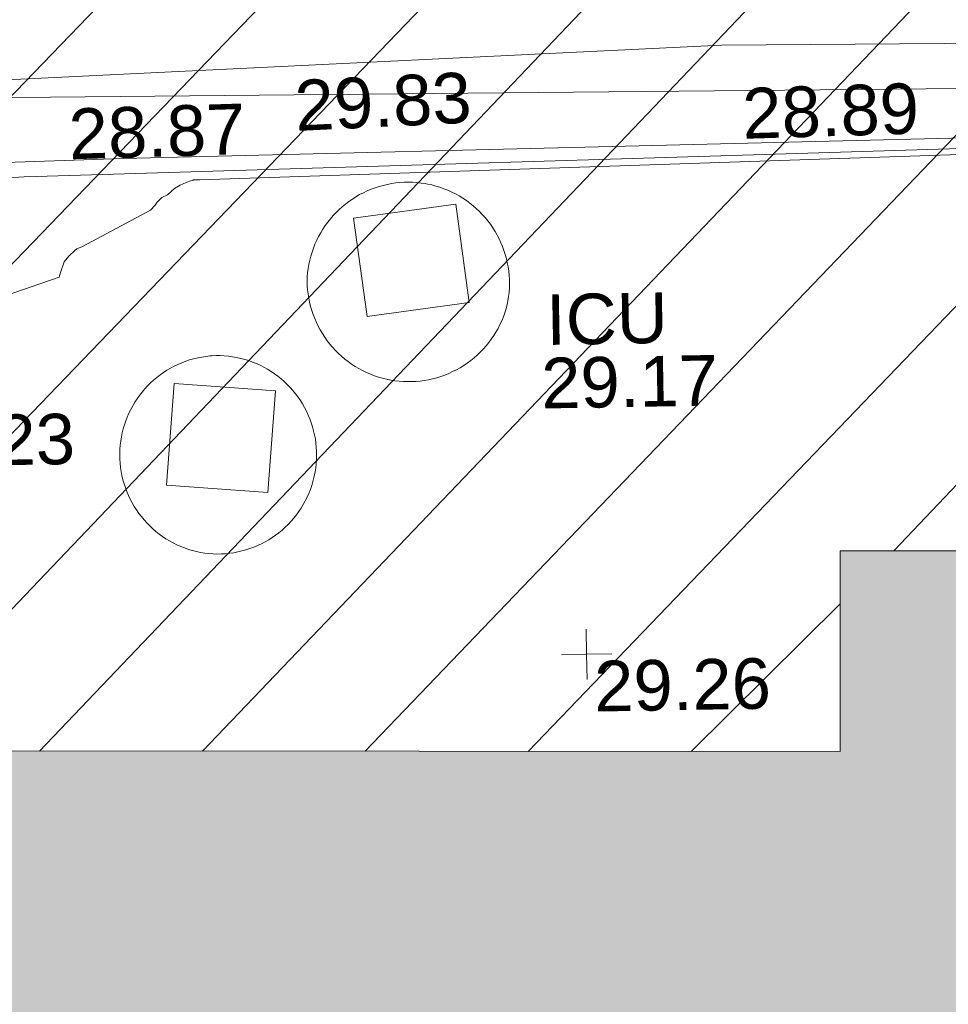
# Model space of a CAD drawing. Header units: millimetres. Extents: x -287732 to 520720, y -88450 to 287754.
# Tile 266 of 383: x 40954 to 47844, y 162795 to 170097. Entities that reach past the tile are written whole.
import ezdxf

# ---------------------------------------------------------------- set-up
doc = ezdxf.new("R2010")
doc.units = ezdxf.units.MM
doc.linetypes.add('IMPORT-HIDDEN2 _3_', pattern=[4762.5, 3175, -1587.5])
doc.linetypes.add('IMPORT-UG_ELEC_STREET LIGHTING_QLB2 _2_', pattern=[2700, 1500, -300.0000000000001, 0, -250, 150, -300.0000000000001, 0, -200])
for name, color, linetype, lineweight, true_color in [('00_UAV_LEVEL_SPOT', 7, 'Continuous', 9, 0x666666), ('00_UAV_SERV_IC', 5, 'Continuous', 9, 0x0000ff), ('00_UAV_SLOPE_BOTTOM', 30, 'Continuous', 9, 0xff7f00), ('00_UAV_SLOPE_TOP', 40, 'Continuous', 9, 0xffbf00), ('00_UAV_WALL_RETAINING', 7, 'Continuous', 9, 0x7c00a5), ('01_DTM_CONTOUR_MNR', 7, 'Continuous', 9, 0xa5a552), ('12333-PUM-2D-U-0001-C01 - Rev2_REVIT IMPORT_dwg', 7, 'Continuous', 9, 0x767676), ('A_RHA_Line', 7, 'Continuous', 9, 0x00a600), ('PUM-CHAMBER EXTENTS', 6, 'IMPORT-HIDDEN2 _3_', 9, 0xff00ff)]:
    doc.layers.add(name, color=color, linetype=linetype, lineweight=lineweight, true_color=true_color)
doc.layers.add('A_RHA_Detail', color=7, linetype='Continuous', lineweight=9)
doc.styles.add('Swis721 Lt BT_2', font='swissl.ttf', dxfattribs={"height": 375})

# ---------------------------------------------------------------- blocks, each defined once
blk = doc.blocks.new('12333-PUM-2D-U-0001-C01 - Rev2_REVIT IMPORT_dwg_UAV-2077255-Site Location Plan Proposed')
at = {"layer": '00_UAV_LEVEL_SPOT', "color": 254, "true_color": 0xcccccc, "flags": 128}
for points in [[(500.0000000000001, 0), (0, 0), (0, 500.0000000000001)], [(0, -500.0000000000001), (0, 0), (-500.0000000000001, 0)]]:
    blk.add_lwpolyline(points, dxfattribs=at)
blk = doc.blocks.new('12333-PUM-2D-U-0001-C01 - Rev2_REVIT IMPORT_dwg_MGS62954_T2_Galway_ITM_3d_Rev1-2077680-Site Location Plan Proposed')
at = {"layer": '00_UAV_SERV_IC', "color": 254, "true_color": 0xcccccc, "flags": 128}
for points in [[(533948416.1300001, 725722533.3095), (533948328.1300001, 725723263.3095), (533949086.9822654, 725723354.7875812), (533949174.9822654, 725722624.7875814)], [(533946974.1300001, 725722062.3095001), (533947725.1300001, 725721994.3095), (533947656.9651702, 725721241.4890991), (533946905.9651701, 725721309.4890991)]]:
    blk.add_lwpolyline(points, close=True, dxfattribs=at)
at = {"layer": '00_UAV_SLOPE_BOTTOM', "color": 254, "true_color": 0xcccccc, "flags": 128}
blk.add_lwpolyline([(533926095.5020001, 725721780.4730002), (533931024.3664668, 725722620.0286993), (533932911.5020001, 725722941.4730003), (533935991.5456952, 725723126.6943834), (533938648.502, 725723286.473), (533940984.2737063, 725723391.6327262), (533945889.5020001, 725723612.4730002), (533945979.1114188, 725723613.6384678), (533950978.6612934, 725723678.6630307), (533955423.5020001, 725723736.4730002), (533955977.917982, 725723717.0541885), (533958535.502, 725723627.4730002), (533959361.3967623, 725723508.1642195)], dxfattribs=at)
at = {"layer": '00_UAV_SLOPE_TOP', "color": 254, "true_color": 0xcccccc, "flags": 128}
blk.add_lwpolyline([(533959376.39128, 725724332.1499835), (533959212.5020001, 725724352.4730002), (533958411.5020001, 725724424.4729999), (533954383.5630055, 725724466.2303815), (533951080.5020001, 725724500.4729999), (533949388.2626512, 725724447.9470867), (533944396.3173795, 725724293.000634), (533942478.5020003, 725724233.4729999), (533939406.0361749, 725724045.2793543), (533934968.5020002, 725723773.4730002), (533934422.3101888, 725723688.8743863), (533929874.5020001, 725722984.473), (533929489.4098271, 725722896.1729335), (533926167.502, 725722134.4730002)], dxfattribs=at)
at = {"layer": '00_UAV_WALL_RETAINING', "color": 254, "true_color": 0xcccccc, "flags": 128}
blk.add_lwpolyline([(533947976.13, 725722834.3095), (533947979.3598617, 725722865.596835), (533947983.897068, 725722896.7214733), (533947989.733659, 725722927.6288116), (533947996.8593951, 725722958.2646273), (533948005.2617756, 725722988.5751758), (533948014.92606, 725723018.5072818), (533948025.8352935, 725723048.0084335), (533948037.9703378, 725723077.0268767), (533948051.3099039, 725723105.5117028), (533948065.8305896, 725723133.4129398), (533948081.5069208, 725723160.6816397), (533948098.3113958, 725723187.2699633), (533948116.2145339, 725723213.1312664), (533948135.1849269, 725723238.2201788), (533948155.1892942, 725723262.4926865), (533948176.1925413, 725723285.9062072), (533948198.1578216, 725723308.4196657), (533948221.0466003, 725723329.9935653), (533948244.8187229, 725723350.5900587), (533948269.432485, 725723370.1730119), (533948294.8447054, 725723388.7080704), (533948321.0108028, 725723406.1627171), (533948347.8848728, 725723422.5063306), (533948375.4197692, 725723437.7102388), (533948403.5671864, 725723451.7477686), (533948432.2777442, 725723464.5942941), (533948461.5010746, 725723476.2272772), (533948491.1859101, 725723486.6263102), (533948521.2801732, 725723495.7731497), (533948551.7310685, 725723503.6517489), (533948582.4851744, 725723510.2482861), (533948613.4885382, 725723515.5511886), (533948644.6867695, 725723519.5511537), (533948676.0251355, 725723522.2411635), (533948707.4486583, 725723523.6164993), (533948738.9022106, 725723523.6747482), (533948770.330612, 725723522.4158078), (533948801.6787263, 725723519.8418869), (533948832.8915586, 725723515.957501), (533948863.9143505, 725723510.7694649), (533948881.1300001, 725723507.3095001), (533948911.748338, 725723500.109033), (533948942.0382942, 725723491.6327192), (533948971.94673, 725723481.8954289), (533949001.4211752, 725723470.9142447), (533949030.4099223, 725723458.7084308), (533949058.8621148, 725723445.299401), (533949086.727838, 725723430.710679), (533949113.9582061, 725723414.9678583), (533949140.5054476, 725723398.0985575), (533949166.3229895, 725723380.1323708), (533949191.3655393, 725723361.100817), (533949215.5891639, 725723341.0372839), (533949238.9513667, 725723319.9769697), (533949261.4111623, 725723297.9568217), (533949282.9291488, 725723275.0154704), (533949303.4675764, 725723251.1931628), (533949322.9904134, 725723226.5316913), (533949341.4634104, 725723201.0743207), (533949358.8541594, 725723174.8657116), (533949375.1321511, 725723147.9518429), (533949390.2688286, 725723120.3799306), (533949404.2376365, 725723092.1983454), (533949417.0140692, 725723063.4565275), (533949428.5757124, 725723034.2048992), (533949438.902283, 725723004.4947783), (533949447.9756648, 725722974.3782864), (533949455.7799398, 725722943.9082578), (533949462.3014168, 725722913.1381477), (533949467.5286549, 725722882.121937), (533949471.4524837, 725722850.9140389), (533949474.0660196, 725722819.5692023), (533949475.3646773, 725722788.142417), (533949475.3461787, 725722756.6888163), (533949474.0105563, 725722725.2635803), (533949471.3601532, 725722693.9218398), (533949467.399619, 725722662.7185786), (533949462.135902, 725722631.7085377), (533949456.1300001, 725722603.3095), (533949447.3517362, 725722573.0076097), (533949437.3122607, 725722543.099895), (533949426.0291867, 725722513.6388241), (533949413.5223082, 725722484.6760817), (533949399.8135665, 725722456.2624781), (533949384.9270114, 725722428.4478606), (533949368.8887591, 725722401.2810255), (533949351.7269461, 725722374.8096328), (533949333.4716801, 725722349.0801219), (533949314.1549869, 725722324.1376314), (533949293.8107547, 725722300.0259188), (533949272.4746741, 725722276.7872845), (533949250.1841759, 725722254.4624966), (533949226.9783652, 725722233.0907207), (533949202.8979527, 725722212.7094496), (533949177.9851839, 725722193.3544395), (533949152.2837641, 725722175.0596458), (533949125.8387823, 725722157.8571632), (533949098.6966321, 725722141.7771711), (533949070.9049301, 725722126.8478792), (533949042.512432, 725722113.0954784), (533949013.5689483, 725722100.5440954), (533948984.1252556, 725722089.2157493), (533948954.2330081, 725722079.1303139), (533948923.9446472, 725722070.3054826), (533948893.3133084, 725722062.7567372), (533948862.39273, 725722056.4973208), (533948831.2371572, 725722051.5382138), (533948799.9012471, 725722047.8881171), (533948768.4399737, 725722045.5534339), (533948736.9085308, 725722044.53826), (533948705.3622354, 725722044.8443763), (533948676.1300001, 725722046.3095001), (533948644.7111896, 725722049.1592035), (533948613.4392719, 725722053.3220904), (533948582.3691086, 725722058.7908578), (533948551.5552073, 725722065.5559114), (533948521.051626, 725722073.6053834), (533948490.9118786, 725722082.925152), (533948461.1888402, 725722093.4988672), (533948431.9346551, 725722105.3079789), (533948403.2006453, 725722118.3317705), (533948375.0372198, 725722132.5473932), (533948347.4937868, 725722147.9299082), (533948320.6186673, 725722164.4523294), (533948294.4590088, 725722182.0856712), (533948269.0607044, 725722200.798998), (533948244.4683115, 725722220.5594807), (533948220.7249735, 725722241.3324525), (533948197.8723444, 725722263.081471), (533948175.950515, 725722285.7683805), (533948154.9979438, 725722309.3533806), (533948135.0513892, 725722333.7950953), (533948116.1458437, 725722359.0506455), (533948098.3144743, 725722385.0757245), (533948081.5885633, 725722411.8246753), (533948065.9974535, 725722439.2505709), (533948051.5684971, 725722467.3052976), (533948038.3270073, 725722495.9396373), (533948026.2962144, 725722525.1033559), (533948015.4972242, 725722554.7452903), (533948005.948982, 725722584.8134387), (533947997.6682385, 725722615.2550509), (533947990.6695211, 725722646.016722), (533947984.9651078, 725722677.0444859), (533947980.5650062, 725722708.2839093), (533947977.4769355, 725722739.6801876), (533947975.7063132, 725722771.1782408), (533947975.2562456, 725722802.722811), (533947976.1275223, 725722834.2585579)], dxfattribs=at)
blk.add_lwpolyline([(533947258.1300001, 725722262.3095), (533947288.9518706, 725722262.8685484), (533947319.7701157, 725722262.1364202), (533947350.5306697, 725722260.1144003), (533947381.1795679, 725722256.8060354), (533947411.6630419, 725722252.2171303), (533947441.9276134, 725722246.3557346), (533947471.920188, 725722239.232132), (533947501.5881484, 725722230.8588192), (533947530.8794469, 725722221.2504858), (533947559.7426969, 725722210.4239886), (533947588.1272622, 725722198.3983203), (533947615.9833469, 725722185.1945784), (533947643.2620814, 725722170.835927), (533947669.9156101, 725722155.3475552), (533947695.8971733, 725722138.756636), (533947721.1611908, 725722121.0922743), (533947745.6633407, 725722102.3854604), (533947769.3606381, 725722082.6690118), (533947792.2115098, 725722061.9775183), (533947814.1758673, 725722040.3472792), (533947835.2151781, 725722017.8162419), (533947855.2925319, 725721994.4239333), (533947874.3727064, 725721970.2113913), (533947892.4222282, 725721945.221093), (533947909.4094324, 725721919.4968802), (533947925.3045178, 725721893.0838815), (533947940.0795988, 725721866.028434), (533947953.7087551, 725721838.378003), (533947966.1680762, 725721810.181096), (533947977.4357048, 725721781.4871806), (533947987.491873, 725721752.3465949), (533947996.3189394, 725721722.8104622), (533948003.9014179, 725721692.9305983), (533948010.2260065, 725721662.7594233), (533948015.2816098, 725721632.3498667), (533948019.0593582, 725721601.755278), (533948021.5526247, 725721571.0293301), (533948022.7570349, 725721540.2259272), (533948022.670476, 725721509.3991086), (533948021.2930999, 725721478.602955), (533948018.6273229, 725721447.8914932), (533948014.6778217, 725721417.3186021), (533948009.4515251, 725721386.9379163), (533948002.9576017, 725721356.8027341), (533948000.1300001, 725721345.3095002), (533947991.9010361, 725721315.6011778), (533947982.435235, 725721286.2635086), (533947971.7492028, 725721257.3479598), (533947959.8616868, 725721228.9052595), (533947946.7935414, 725721200.9853057), (533947932.5676925, 725721173.6370796), (533947917.2090973, 725721146.9085593), (533947900.7447, 725721120.8466357), (533947883.2033848, 725721095.4970301), (533947864.6159248, 725721070.9042146), (533947845.014929, 725721047.1113333), (533947824.4347842, 725721024.1601267), (533947802.9115949, 725721002.0908593), (533947780.48312, 725720980.942248), (533947757.1887068, 725720960.7513949), (533947733.0692216, 725720941.553721), (533947708.1669781, 725720923.3829062), (533947682.5256635, 725720906.2708278), (533947656.1902611, 725720890.2475065), (533947629.2069722, 725720875.3410528), (533947601.6231349, 725720861.5776174), (533947573.4871404, 725720848.9813457), (533947544.8483487, 725720837.5743364), (533947515.7570023, 725720827.3766012), (533947486.2641371, 725720818.4060303), (533947456.4214936, 725720810.6783612), (533947426.281426, 725720804.2071509), (533947395.89681, 725720799.0037516), (533947365.320951, 725720795.0772923), (533947334.607489, 725720792.4346615), (533947303.8103063, 725720791.080495), (533947272.9834309, 725720791.0171683), (533947242.1809444, 725720792.244793), (533947210.4258977, 725720795.3719134), (533947179.8769684, 725720799.7173951), (533947149.5368058, 725720805.3383213), (533947119.4586368, 725720812.2248311), (533947089.6952282, 725720820.3648435), (533947060.2987956, 725720829.7440779), (533947031.3209105, 725720840.3460796), (533947002.8124093, 725720852.1522496), (533946974.8233061, 725720865.1418757), (533946947.4027033, 725720879.2921697), (533946920.5987058, 725720894.5783073), (533946894.4583369, 725720910.973471), (533946869.0274559, 725720928.4488987), (533946844.3506769, 725720946.9739319), (533946820.4712916, 725720966.5160723), (533946797.4311925, 725720987.0410352), (533946775.2707996, 725721008.5128136), (533946754.02899, 725721030.8937387), (533946733.7430289, 725721054.1445465), (533946714.4485047, 725721078.2244474), (533946696.1792668, 725721103.0911967), (533946678.9673656, 725721128.7011701), (533946662.8429964, 725721155.0094388), (533946647.834447, 725721181.969849), (533946633.9680474, 725721209.5351034), (533946621.2681242, 725721237.6568428), (533946609.7569569, 725721266.2857323), (533946599.4547405, 725721295.3715469), (533946590.3795484, 725721324.8632605), (533946582.5473014, 725721354.7091348), (533946575.9717404, 725721384.856809), (533946570.6644007, 725721415.2533947), (533946566.6345933, 725721445.8455659), (533946563.889388, 725721476.5796535), (533946562.4336007, 725721507.401739), (533946562.2697852, 725721538.2577503), (533946563.3982292, 725721569.0935559), (533946564.13, 725721580.3095001), (533946567.0177568, 725721611.0305213), (533946571.1894432, 725721641.6036681), (533946576.6377411, 725721671.9753052), (533946583.3530919, 725721702.0921499), (533946591.3237149, 725721731.9013678), (533946600.5356265, 725721761.3506624), (533946610.9726666, 725721790.3883703), (533946622.6165243, 725721818.9635493), (533946635.4467727, 725721847.0260692), (533946649.4409032, 725721874.526698), (533946664.5743653, 725721901.4171906), (533946680.8206097, 725721927.6503726), (533946698.1511353, 725721953.1802211), (533946716.5355378, 725721977.9619485), (533946735.9415652, 725722001.9520795), (533946756.3351727, 725722025.1085268), (533946777.6805829, 725722047.3906666), (533946799.9403486, 725722068.7594079), (533946823.0754188, 725722089.177263), (533946847.0452068, 725722108.6084121), (533946871.8076612, 725722127.018766), (533946897.3193402, 725722144.3760271), (533946923.5354878, 725722160.6497447), (533946950.410112, 725722175.8113691), (533946977.8960655, 725722189.8343017), (533947005.9451286, 725722202.6939416), (533947034.5080939, 725722214.3677285), (533947063.5348519, 725722224.8351828), (533947092.97448, 725722234.0779407), (533947122.7753311, 725722242.0797876), (533947152.8851244, 725722248.8266854), (533947183.2510372, 725722254.3067976), (533947213.819797, 725722258.5105104), (533947244.5377762, 725722261.4304492)], close=True, dxfattribs=at)
at = {"layer": '01_DTM_CONTOUR_MNR', "color": 254, "true_color": 0xcccccc, "flags": 128}
for points in [[(533945457.5758684, 725722644.4815688), (533946135.0029174, 725722864.0209684), (533946146.4343144, 725722900.1600864), (533946175.1538461, 725722976.7362639), (533946197.6591173, 725723005.8019747), (533946213.6598168, 725723022.204011), (533946254.2187502, 725723059.9553573), (533946271.6991309, 725723072.6565634), (533946313.9843155, 725723089.3175075), (533946821.0726117, 725723350.8807355), (533946858.1213336, 725723385.8978397), (533946871.9263262, 725723408.2343167), (533946907.7917944, 725723442.6297941), (533946949.1668699, 725723461.9941496), (533947004.0735503, 725723507.8765913), (533947044.3431349, 725723531.1894248), (533947089.6006704, 725723549.3198105), (533947116.1639415, 725723558.7155766), (533947155.5390009, 725723568.1255479), (533947139.5039685, 725723569.1071429), (533947157.6785715, 725723569.1071429), (533947192.1458439, 725723568.8796049), (533952980.8140597, 725723659.667529)], [(533955092.5727944, 725723797.337483), (533946624.9725484, 725723736.0357552), (533945311.136018, 725723715.2479968)], [(533959310.2695957, 725720698.6002264), (533958710.4133758, 725723813.130792), (533958479.7215033, 725723996.3077878), (533956834.8374403, 725724061.76905), (533953111.8362012, 725724144.1945825), (533949192.5206046, 725724176.3281962), (533942480.0000001, 725724230)]]:
    blk.add_lwpolyline(points, dxfattribs=at)
at = {"xscale": 0.375, "yscale": 0.375, "zscale": 0.375}
blk.add_blockref('12333-PUM-2D-U-0001-C01 - Rev2_REVIT IMPORT_dwg_UAV-2077255-Site Location Plan Proposed', (533950000.0000001, 725720000), dxfattribs=at)
at = {"layer": '00_UAV_LEVEL_SPOT', "insert": (533950051.8765643, 725719949.1441548), "char_height": 375, "width": 1495.902363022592, "attachment_point": 1, "line_spacing_factor": 1.005061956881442, "style": 'Swis721 Lt BT_2'}
blk.add_mtext('29.26', dxfattribs=at)
at = {"layer": '00_UAV_SERV_IC', "color": 251, "true_color": 0x666666, "char_height": 375, "attachment_point": 1, "line_spacing_factor": 1.005061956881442, "style": 'Swis721 Lt BT_2'}
for s, insert, width in [('ICU', (533949743.0098774, 725722673.7538975), 1021.012723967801), ('29.17', (533949698.1817269, 725722203.3748966), 1495.902363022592), ('29.23', (533944921.1441912, 725721852.4245156), 1495.902363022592)]:
    blk.add_mtext(s, dxfattribs=dict(at, insert=insert, width=width))
at = {"layer": '00_UAV_SLOPE_BOTTOM', "color": 251, "true_color": 0x666666, "char_height": 375, "width": 1495.902363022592, "attachment_point": 1, "line_spacing_factor": 1.005061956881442, "style": 'Swis721 Lt BT_2'}
for s, insert, rotation in [('28.89', (533951222.1996983, 725724177.1020037), 0.7451516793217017), ('28.87', (533946222.6498236, 725724112.0774405), 0.7451516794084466)]:
    blk.add_mtext(s, dxfattribs=dict(at, insert=insert, rotation=rotation))
at = {"layer": '00_UAV_SLOPE_TOP', "color": 251, "true_color": 0x666666, "insert": (533947899.9968909, 725724292.805297), "char_height": 375, "width": 1495.902363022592, "attachment_point": 1, "rotation": 1.77784969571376, "line_spacing_factor": 1.005061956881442, "style": 'Swis721 Lt BT_2'}
blk.add_mtext('29.83', dxfattribs=at)
blk = doc.blocks.new('12333-PUM-2D-U-0001-C01 - Rev2_REVIT IMPORT_dwg-1620468-Site Location Plan Proposed')
at = {"layer": 'PUM-CHAMBER EXTENTS', "true_color": 0xfff4d4}
h = blk.add_hatch(dxfattribs=at)
h.set_pattern_fill('FP_14', style=0, pattern_type=2)
h.set_pattern_definition([(45, (-533641079.65, -725615854.3560001), (-618.7184335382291, 618.7184335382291), [])])
h.paths.add_polyline_path([(351699.7223387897, 60394.56140982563), (351708.9931529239, 60906.25732130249), (352393.2163071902, 60898.13015708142), (353041.6677554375, 66223.39089351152), (353206.9931679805, 73966.25732118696), (353982.8594361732, 73952.71452510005), (354317.3501528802, 76699.64382133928), (358888.3501528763, 76111.64382135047), (361222.350152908, 86809.64382132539), (361563.3501529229, 88895.64382133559), (363078.3501529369, 90435.64382137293), (363904.3501529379, 101867.6438212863), (365385.1266995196, 110525.3932341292), (365230.9820148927, 110551.7047199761), (365498.4008083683, 111226.8875165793), (365470.0968050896, 111952.5482150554), (365624.7061381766, 111926.1574136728), (366051.3501529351, 114420.6438213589), (364898.3501528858, 114331.6438213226), (360524.3501529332, 111561.643821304), (356416.7002318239, 111258.678218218), (357929.2858412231, 111182.0907012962), (360544.5530249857, 111349.5624075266), (360546.5568067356, 111049.5690885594), (355314.0187962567, 111014.6190039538), (355309.6134037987, 111177.0234435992), (355277.3501528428, 111174.6438213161), (352644.3501529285, 114141.6438213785), (338239.8330883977, 112460.2766464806), (329804.3501528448, 111555.6438213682), (319532.3501528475, 110592.6438213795), (310517.3501528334, 109863.6438213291), (302620.3501528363, 109581.6438213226), (295825.3501529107, 109566.6438213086), (279813.350152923, 106549.6438213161), (276140.8366145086, 103581.1872824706), (276061.814112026, 103425.8629484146), (271406.8224872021, 105468.1551963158), (271509.3894614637, 105701.9358727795), (267649.3501529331, 107463.6438213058), (260223.350152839, 100640.6438213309), (259796.3501529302, 72682.64382134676), (269496.3501528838, 64316.64382130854), (273776.3501529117, 63665.64382135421), (309011.3501528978, 62955.64382139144), (311037.3501528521, 62074.6438213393), (338250.4136490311, 60841.37633496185), (351699.5658924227, 60394.56660730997)])
h.paths.add_polyline_path([(268358.9909750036, 65556.86419187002), (264596.4920611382, 69167.41490751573), (264804.2082447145, 69383.87273540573), (266581.5988270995, 67470.36930634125), (268566.7072650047, 65773.32227584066), (268393.5501527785, 65592.87780161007)])
h.paths.add_polyline_path([(332379.8871528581, 67575.85382149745), (302320.8871528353, 68122.85382142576), (302332.4158496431, 68783.33241919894), (280169.8095181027, 69186.63780598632), (280330.3604934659, 78384.59702432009), (275960.0958838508, 78464.13017966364), (276108.0612945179, 86595.19465455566), (280450.151176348, 86519.40319374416), (280756.2778082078, 103341.6855813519), (302910.5740271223, 102938.5317815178), (302920.972094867, 103534.2366836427), (310787.9439886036, 103391.077438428), (310815.0515439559, 104880.7045066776), (318228.828162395, 104745.7919744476), (318301.0448391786, 108714.2766025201), (322633.8020448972, 108635.4310593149), (322539.6341878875, 103240.5581443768), (349750.1643799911, 102745.3933022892), (349310.9351529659, 74176.4228213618), (332506.0083566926, 74506.52523825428), (332420.0679097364, 69783.88557772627)])
h.paths.add_polyline_path([(262373.7501529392, 72788.24382127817), (262335.6501529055, 75226.64382126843), (265345.5501529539, 75226.64382127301), (265383.6501528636, 72864.44382129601), (265304.282726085, 72862.43451935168)])
h.paths.add_polyline_path([(261383.1501529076, 75912.44382133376), (261459.3501528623, 80789.24382130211), (267517.2501529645, 80713.04382131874), (267441.0501529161, 75836.24382126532), (261504.349508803, 75910.91930113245)])
h.paths.add_polyline_path([(302573.8228673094, 78329.5292630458), (302592.4407276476, 78963.90062831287), (306343.567266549, 78898.43991812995), (306598.9518629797, 91613.856582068), (302817.47857218, 91689.80612071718), (302824.7189976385, 92271.11380375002), (296640.3411529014, 92395.32482125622), (296360.3411528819, 78454.32482147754), (302538.3452618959, 78330.24181806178)])
h.paths.add_polyline_path([(261840.3501529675, 80865.44382132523), (261687.9501528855, 92981.24382128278), (264050.1501528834, 92981.2438213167), (264202.5501529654, 80865.44382135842), (262112.9041611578, 80865.44382132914)])
h.paths.add_polyline_path([(274664.4282881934, 104261.9875886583), (272430.0401462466, 105281.7542374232), (273799.1437452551, 104582.3695657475), (274486.1144024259, 104328.01044291)])
h.paths.add_polyline_path([(315481.3501528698, 115683.6438212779), (326437.1652111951, 116343.5766866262), (364189.3501528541, 120948.6438212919), (366744.3501529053, 124721.6438213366), (363517.3501528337, 126053.6438213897), (359872.3501529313, 126432.6438213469), (352849.3501528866, 126181.6438212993), (339104.3501528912, 124625.6438213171), (335451.3501528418, 124514.6438212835), (325145.3501528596, 123235.643821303), (319635.3501528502, 122976.6438213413), (314446.3501528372, 122493.6438213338), (313566.3501528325, 118980.6438212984), (313763.6326656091, 118640.9882366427)])
h.paths.add_polyline_path([(322305.0501529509, 119194.0438212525), (322152.6501528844, 121403.8438213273), (326724.6501528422, 121784.8438212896), (326877.0501529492, 119498.8438213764), (323355.1979920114, 119264.0536772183)])
h.paths.add_polyline_path([(328629.650152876, 120870.4438213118), (328477.2501528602, 122089.6438212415), (329810.7501529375, 122242.0438213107), (329963.150152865, 121022.843821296), (328841.381541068, 120894.6416942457)])
h.paths.add_polyline_path([(317352.0501529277, 121480.0438213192), (317352.0501529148, 121861.0438213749), (317618.7501529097, 121856.3885555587), (317618.7501529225, 121480.0438212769), (317362.3608134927, 121480.0438213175)])
h.paths.add_polyline_path([(331601.450152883, 122089.6438213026), (331144.2501529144, 122242.0438212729), (331258.5501528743, 122623.0438212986), (331715.7501528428, 122470.6438213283), (331644.5503212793, 122233.3110493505)])
blk.add_blockref('12333-PUM-2D-U-0001-C01 - Rev2_REVIT IMPORT_dwg_MGS62954_T2_Galway_ITM_3d_Rev1-2077680-Site Location Plan Proposed', (-533641079.6498471, -725615854.3561786))

msp = doc.modelspace()

# ---------------------------------------------------------------- hatches: boundary and pattern name
at = {"layer": 'A_RHA_Detail', "true_color": 0xc0c0c0}
h = msp.add_hatch(color=9, dxfattribs=at)
h.paths.add_polyline_path([(-80880.60083809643, -68502.79057078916), (-80400.865924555, -68483.41509113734), (-80400.865924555, -62984.64684185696), (-24474.85765177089, -63009.32043784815), (-24456.14471271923, -50840.30023858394), (-36622.55041039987, -50831.65104353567), (-36622.55041039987, -44228.57792613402), (-50959.0526582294, -44218.38599194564), (-50959.0526582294, -42573.78171514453), (-54563.9325804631, -42571.21897729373), (-54565.69773352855, -45054.17447474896), (-92408.82109321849, -45027.27149621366), (-92411.78875845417, -49201.74309222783), (-100061.9988811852, -49201.74309222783), (-100052.2214449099, -64852.82557838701), (-86120.90825229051, -64852.82557838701), (-86092.1662649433, -62957.90041523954), (-84861.10047608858, -62957.90041523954), (-84854.79052929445, -68240.109737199), (-80870.60226892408, -68240.10973722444)])
h.paths.add_polyline_path([(-137238.9269902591, -68461.9384092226), (-132719.7426408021, -68433.0633692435), (-132847.0731201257, -62850.04282283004), (-130454.6837966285, -62916.63108078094), (-130498.2830220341, -61355.85393642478), (-117581.136331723, -61423.42893438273), (-117492.3908565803, -49183.91309190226), (-125136.5200282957, -49178.47881952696), (-125133.572703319, -45032.61887136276), (-163007.1824077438, -45005.6942194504), (-163007.1824076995, -44090.2963411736), (-163123.8521269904, -44090.21339942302), (-163122.6389897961, -42383.75184302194), (-166563.8543419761, -42383.75184298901), (-166565.034908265, -44044.39824208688), (-193158.4656786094, -44025.49275805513), (-193195.152889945, -62863.65652504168), (-137269.7106414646, -62916.63108078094), (-137254.3708868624, -65679.90523788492)])
h.paths.add_polyline_path([(120310.9497607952, -32334.28230164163), (120312.4652266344, -31610.73011961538), (133451.2244789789, -31638.24899384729), (133469.2230092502, -19717.98315780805), (121295.7536929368, -19692.48606430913), (121319.8434528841, -8190.941560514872), (112277.0825930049, -8172.001674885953), (112263.1770823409, -14811.1234547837), (78285.85310969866, -14739.95861438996), (78292.82277619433, -8167.077575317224), (75241.99098605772, -8160.673431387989), (69355.76844233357, -8152.931592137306), (69353.6659720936, -9156.74635762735), (68372.60878945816, -9154.691552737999), (68372.60878945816, -13705.52853215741), (69333.7233474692, -13707.54156770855), (69325.07112547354, -16249.53369228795), (66623.4489111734, -16249.53369228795), (66619.79243935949, -17995.29925530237), (65989.07757494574, -17995.2992552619), (65985.44262772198, -19730.78799483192), (57152.23993377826, -19712.28702421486), (57127.42535098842, -31559.89463417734), (70277.87165424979, -31587.43801817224), (70277.87165431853, -32271.7414715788), (78263.96947909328, -32285.12944888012), (78266.62661740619, -31019.79372153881), (112335.8856506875, -31091.15111860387), (112335.8856506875, -32317.57330553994), (119781.4233959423, -32333.17321913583)])
h.paths.add_polyline_path([(7503.717409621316, -1791.439263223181), (15482.43097392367, -674.0213231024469), (15484.0826588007, 148.1327206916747), (56188.28042539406, 205.5276654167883), (56155.84326007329, 14338.3166313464), (18016.62665935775, 14236.48149539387), (17967.9025208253, 34313.18372071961), (21727.10644863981, 34324.0692624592), (21708.90974962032, 40608.10218321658), (18009.66447159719, 40608.10218321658), (17995.54603706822, 45483.75063442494), (9770.084204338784, 45420.6329473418), (3966.213879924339, 45446.76585222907), (3984.771235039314, 14176.56786832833), (1023.062455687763, 14176.56786837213), (-276.5134647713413, 14190.52623461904), (-231.6790044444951, 5968.135265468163), (-226.4491536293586, 193.7444677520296), (553.0869992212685, 183.4716499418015), (7477.609307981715, 143.2867586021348), (7488.638446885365, -674.0213231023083)])
h.paths.add_polyline_path([(77755.59663317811, 53.47451145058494), (77729.51881611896, 1699.844979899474), (94464.47132486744, 1659.976083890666), (94606.37913471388, 17991.390236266), (88810.4190114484, 18015.03260816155), (88799.89418497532, 14436.74271609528), (69413.88950349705, 14457.8773889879), (69377.35724448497, 99.62816357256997), (75241.99098605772, 67.32134432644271)])
h.paths.add_polyline_path([(61252.12079701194, 46453.95617366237), (105774.7348988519, 46472.68783506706), (105768.2642198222, 61852.61234306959), (92285.13876309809, 61852.61234306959), (92308.59670399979, 65784.30757140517), (96107.4668000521, 65767.60445243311), (96059.68081117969, 75209.20847378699), (101084.8427276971, 75071.88872764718), (104988.0046543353, 74765.36560406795), (108403.6894220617, 74363.8408943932), (112009.2703903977, 73787.25420861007), (115645.3524815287, 73049.69667206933), (116890.8108051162, 72761.69136252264), (120208.9929833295, 71893.18353872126), (120865.241739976, 71703.68484519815), (124135.6329506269, 70669.67317906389), (127435.6253142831, 69480.50055823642), (127820.4368670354, 69394.93141813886), (128274.3081769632, 69331.69585753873), (128731.8791144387, 69306.66104516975), (129189.9401488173, 69320.00258290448), (129645.2782985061, 69371.62688826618), (130094.6997111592, 69461.17185603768), (130535.0520071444, 69588.00939074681), (130963.246434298, 69751.24981927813), (131376.2795165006, 69949.74812590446), (131771.2541232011, 70182.11198903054), (132162.5575600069, 70460.5404660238), (132496.0921583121, 70741.69081113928), (132820.871367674, 71064.98072578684), (133117.4593294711, 71414.31364272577), (133383.77568926, 71787.23923950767), (133616.5473239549, 72178.5372844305), (133817.1647262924, 72590.54524898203), (133982.6025969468, 73017.89547513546), (134111.7005086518, 73457.59040801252), (134203.5529320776, 73906.54590458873), (134257.5155883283, 74361.61286216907), (134272.5462649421, 74819.5993153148), (134250.5259875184, 75277.29281745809), (134189.6227572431, 75731.48297747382), (134090.9274700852, 76178.98397757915), (133955.1324028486, 76616.65691993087), (133783.1900598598, 77041.43184345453), (133576.3064937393, 77450.32925647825), (133335.932843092, 77840.48103920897), (133063.7551572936, 78209.15055532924), (132761.6825665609, 78553.75185442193), (132431.8338935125, 78871.8678050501), (132076.5227905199, 79161.26705197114), (131698.2415080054, 79419.91966861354), (131299.6434187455, 79646.01139197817), (131093.5942456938, 79746.34209763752), (132146.0467355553, 83110.22226145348), (122787.7632953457, 86282.54285518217), (121604.3555412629, 82800.3591886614), (117095.9864227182, 83870.84033785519), (116841.9598400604, 83526.35449572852), (116120.5435466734, 91221.93611972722), (110237.7341284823, 91274.27491021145), (110194.3680786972, 90435.39030214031), (104988.0046543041, 90486.49901390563), (104973.2761846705, 94309.82427956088), (103746.1314668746, 94309.8242795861), (103839.9937121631, 122852.1474271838), (96365.09202306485, 122931.9599470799), (96350.3400238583, 123952.4168585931), (104555.5505249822, 123902.1925226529), (104607.3234458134, 120248.5396156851), (125502.5015002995, 120134.1933400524), (125662.0200253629, 137657.3796882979), (114479.5865733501, 137699.2256881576), (114382.306264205, 129149.9458158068), (104644.159003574, 129187.9975073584), (104577.9931702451, 126217.3903144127), (101184.4926406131, 126159.1566967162), (101264.6166812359, 135959.2655565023), (89967.23178808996, 135988.8856164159), (89927.63362986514, 125823.6463181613), (93630.53562302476, 125840.7948842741), (93580.65688892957, 122931.9599470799), (88697.38835376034, 122904.7310126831), (88679.3898954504, 95739.09143775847), (86378.25848996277, 95739.09143775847), (86378.18187189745, 96178.1008337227), (83279.50743284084, 96200.92083327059), (83273.62493422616, 95735.74732133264), (70169.67509619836, 95733.22421950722), (70166.26842742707, 96272.07409347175), (66674.99731294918, 96257.14073655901), (66654.74538556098, 95755.71092136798), (65784.77231079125, 95755.71092136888), (65887.65094984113, 117470.630565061), (53473.3427162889, 117487.9046429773), (53434.44066309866, 98570.46349063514), (40649.41626916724, 98570.46349063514), (40610.16711559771, 94406.01479078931), (38853.82372868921, 94410.36303440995), (38848.65589191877, 89463.65332729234), (40612.46601912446, 89518.45976927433), (40665.38257362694, 86257.73741128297), (38372.19584460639, 86305.72309285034), (38369.79374539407, 76901.0507917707), (50937.9512507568, 76944.40198294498), (50922.88567286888, 74598.78180889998), (56484.9061132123, 74588.85093771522), (56484.9061132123, 75194.85181995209), (92465.4037153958, 75233.0258166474), (92645.92783662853, 71766.64845094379), (89810.55521366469, 69362.83965827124), (85313.16173974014, 69360.94750420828), (85313.16173974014, 66907.4050808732), (75210.14498263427, 66903.15451589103), (75210.14498263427, 63815.70944550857), (70819.40014309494, 63815.70999200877), (70819.21601505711, 64253.35708059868), (69456.83415683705, 64253.35708059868), (69455.7195737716, 66901.99623166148), (61303.32856759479, 66898.5668068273), (61304.56054988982, 63970.32021231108), (70500.41048208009, 63970.32021219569), (70500.4088543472, 61852.59006207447), (61245.6438848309, 61848.69637488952), (61252.03558504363, 46656.49344428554)])
h.paths.add_polyline_path([(-17153.16561239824, 48569.32684293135), (-17153.16561224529, 60770.38083685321), (-29362.88357759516, 60774.70428694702), (-29362.88357759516, 67399.20394580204), (-43507.24466814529, 67405.01911303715), (-43488.5313307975, 69093.07334175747), (-45766.41866231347, 69109.32868388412), (-45794.3462003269, 67405.01911303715), (-47272.11273194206, 67404.2124544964), (-47272.44887633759, 66454.91798908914), (-86004.56386332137, 66468.63299519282), (-86006.66970787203, 60521.58362721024), (-92662.87722510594, 60521.58362721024), (-92665.2138765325, 50184.35611932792), (-79752.0168396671, 50179.78309939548), (-79752.016597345, 48591.4932381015), (-17157.7163123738, 48569.32845417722)])
h.paths.add_polyline_path([(-201056.4185878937, 48628.75479108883), (-138377.9751621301, 48634.64535779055), (-138377.9751621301, 50133.28201003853), (-125467.710581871, 50134.49626164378), (-125468.6909603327, 60566.1903686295), (-132186.8595614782, 60565.86652591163), (-132187.4203588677, 66533.0197876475), (-170643.3098734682, 66805.61809689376), (-170643.3098732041, 67738.78475848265), (-200340.0100486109, 67488.93693764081), (-200348.7171487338, 60827.78025104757), (-201057.5650552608, 60827.71357558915), (-201056.6510294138, 51102.04313372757)])
h.paths.add_polyline_path([(-240051.5126725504, 54769.19491160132), (-239444.490259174, 54811.10754483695), (-239186.5396223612, 54841.92927608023), (-238764.8191577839, 54940.98166103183), (-238382.4735933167, 55122.46891388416), (-237990.3402229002, 55354.87497234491), (-237269.2031023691, 55936.21515020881), (-237032.4836384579, 56225.56611516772), (-236793.0039602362, 56569.31473944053), (-236554.5880578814, 57004.26389721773), (-236432.7219585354, 57267.46508908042), (-236300.081527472, 57753.26238983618), (-236250.7285154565, 58017.17885684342), (-236235.6490609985, 58516.21786804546), (-236233.2538429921, 58987.85640053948), (-236213.7029795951, 59823.48083769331), (-236363.8287855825, 59820.86038205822), (-236634.0279869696, 60698.06075827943), (-236391.9547756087, 61432.19726339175), (-236225.4740089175, 61435.10319600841), (-236201.6036569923, 62637.68779596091), (-232563.5271750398, 62639.28734435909), (-232563.5271750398, 63049.03842404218), (-232732.1945866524, 63049.15302218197), (-232860.1521277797, 63457.95890274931), (-232731.606808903, 63914.24862697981), (-232560.8209656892, 63914.24862697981), (-232515.1276847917, 70598.00033009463), (-240628.6947849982, 70598.85496273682), (-240629.7923196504, 72350.98321577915), (-246412.6011212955, 72347.36085933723), (-246412.6011212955, 70616.45923936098), (-254449.5805725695, 70618.60952619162), (-254454.637144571, 70754.06491720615), (-254469.7140363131, 73191.66276250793), (-263883.2532625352, 73267.83063688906), (-263902.4181505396, 68260.74348553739), (-263714.8217520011, 68259.82096572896), (-263552.9672900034, 67819.65434396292), (-263719.0883117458, 67392.2068408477), (-263913.6298699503, 67392.20684284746), (-263956.7001913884, 58633.76423459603), (-260181.1963171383, 58611.22607638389), (-260192.3146983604, 56354.25111579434), (-257184.684388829, 56339.46086021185), (-257213.4419957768, 57092.93866021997), (-257338.5163846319, 57093.27331223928), (-257471.0109294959, 57531.74572308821), (-257338.5163845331, 58062.22513696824), (-257203.4956297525, 58064.06881289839), (-257173.5751889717, 58598.54056692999), (-256478.2273617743, 58575.27357994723), (-256478.2273617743, 58788.51859473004), (-256013.0091299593, 58911.92701534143), (-255397.0786664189, 58780.99767617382), (-255397.0786664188, 58595.982422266), (-243809.885361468, 58585.92793201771), (-243805.3570672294, 58352.04527760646), (-243740.939469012, 57884.52572680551), (-243619.0830608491, 57421.84877545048), (-243424.3877545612, 56943.65915412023), (-243247.1437899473, 56608.24157713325), (-243003.0710579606, 56249.99021479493), (-242732.2093200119, 55932.75703082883), (-242371.7230178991, 55603.12658811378), (-242141.255125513, 55424.88676767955), (-241804.9643037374, 55216.88439822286), (-241529.4640827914, 55077.02869055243), (-241100.6275144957, 54917.18295003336), (-240836.2134980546, 54840.82833176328), (-240453.4486195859, 54788.60784130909), (-240218.9578693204, 54777.28227442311)])
h.paths.add_polyline_path([(40276.69022552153, 59895.36417752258), (40328.62676029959, 69196.9439153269), (36588.99968785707, 69217.8245910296), (36619.46637569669, 74674.25962428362), (32264.36460078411, 74687.02318924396), (32233.48293867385, 69156.26826306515), (11916.69390495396, 69269.70959686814), (11966.66200111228, 78218.75165974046), (29087.509017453, 78123.15526808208), (29143.44567205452, 88141.1370047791), (15719.348796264, 88216.09212953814), (15732.60379610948, 90589.9978889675), (4594.294101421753, 90652.19003489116), (4525.129359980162, 78265.12250449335), (10096.76365553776, 78234.01258731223), (10077.43887221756, 74773.03821910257), (4547.641142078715, 74803.91453678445), (4465.579974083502, 60107.1600234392), (19125.89094760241, 60025.30234268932), (19139.86249374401, 62527.53804644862), (31738.59196305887, 62457.19146404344), (31724.55430858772, 59943.11609815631), (38369.79364225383, 59906.01157293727)])
h.paths.add_polyline_path([(-246083.0241259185, 72334.29150213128), (-246083.0594797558, 72334.30275087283), (-246208.2905500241, 72334.29150213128)])
h.paths.add_polyline_path([(-114575.3004830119, 112178.0758695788), (-114575.3246435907, 112178.0758695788), (-114707.2752166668, 115801.5811617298)])
h.paths.add_polyline_path([(-154699.9178765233, 101760.4080976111), (-114382.050333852, 101776.0542914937), (-114382.050333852, 106926.9360164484), (-113755.641395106, 106927.1792101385), (-113757.5507412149, 111847.2721531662), (-114431.6837526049, 111847.2721531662), (-114431.8097758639, 112178.0758695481), (-114575.3004830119, 112178.0758695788), (-114578.9984943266, 121707.2390833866), (-123056.9849702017, 121707.2390833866), (-123068.8201032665, 156452.7036899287), (-119381.2340625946, 156454.1348067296), (-119381.2340625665, 160165.8597952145), (-115501.031452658, 160167.3662801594), (-115503.3750945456, 166206.5793118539), (-132411.7987151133, 166599.6604729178), (-132411.8243278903, 166665.6603411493), (-135275.0124468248, 166664.5490317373), (-135275.0124468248, 166628.1883101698), (-135911.3205076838, 166628.1944502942), (-135911.3479256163, 166352.1604668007), (-152521.1633846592, 166345.7146753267), (-152518.3680955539, 159142.6836790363), (-150699.3133726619, 159117.9265656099), (-150758.5477087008, 122560.691203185), (-151059.2005266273, 122560.691203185), (-151061.0981347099, 121302.4374932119), (-154138.3148337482, 121372.6012653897), (-154138.3148337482, 121865.1834517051), (-154704.3888425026, 121867.2611370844), (-154688.5451973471, 119352.3937021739), (-154745.5933227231, 119352.3715636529), (-154745.5763474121, 118722.1532660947), (-160794.1544526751, 118748.7442832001), (-160794.1544526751, 119410.5425977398), (-163852.1622693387, 119422.408321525), (-163855.0715294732, 118762.2003111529), (-167568.6765459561, 118778.5256058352), (-166634.6619849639, 124395.1277019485), (-166930.050559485, 124500.0918161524), (-167568.6765459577, 124707.6250903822), (-168028.2173235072, 124841.3808647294), (-168630.5006276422, 124991.3056740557), (-169238.2056069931, 125117.4693074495), (-169850.3952285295, 125219.6772876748), (-170466.1255403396, 125297.7720169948), (-171089.11025998, 125351.8553033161), (-171704.4065937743, 125381.1774255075), (-172325.0479971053, 125386.3595015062), (-172782.2248668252, 125374.5832362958), (-173401.7764235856, 125337.4554476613), (-174109.844898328, 125263.4341236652), (-174634.1213722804, 125190.4100126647), (-175245.0145766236, 125080.719099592), (-176047.1958093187, 124895.7675260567), (-176665.4852587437, 124724.7228134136), (-177045.3001228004, 124609.1129151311), (-177631.5127792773, 124405.2077276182), (-176665.4852586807, 118818.5158794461), (-177558.9402083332, 118822.4435768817), (-177662.2853368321, 125263.4341236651), (-176365.3912351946, 126542.9270807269), (-159462.2970490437, 126319.910391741), (-157057.7396790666, 128609.0850976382), (-157060.6673204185, 136153.1661957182), (-158638.8016610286, 137740.2441626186), (-159352.3735831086, 137740.2441626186), (-161634.4140634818, 140201.1078539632), (-168727.9404945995, 140256.8191146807), (-171035.0401161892, 137942.8847305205), (-174184.1459014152, 137942.8847305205), (-176460.1167434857, 140292.2858551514), (-177341.6856934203, 140292.2858551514), (-177341.7113613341, 140358.4281613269), (-183428.5803825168, 140356.0660244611), (-185921.6385985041, 137917.4639994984), (-185921.6385985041, 131757.3091155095), (-186906.8767412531, 131756.9267733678), (-187725.3914540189, 130809.9989183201), (-187724.058890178, 127376.1828148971), (-186481.0281350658, 126304.5577463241), (-186479.4846754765, 122327.2959175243), (-185176.2828158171, 121059.4673825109), (-180304.1129154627, 121059.4673824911), (-180304.1136492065, 118802.0484409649), (-193555.3706955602, 118802.0484409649), (-193555.368699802, 133117.8341649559), (-192593.6442938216, 133118.2073819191), (-192593.6442938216, 134200.8158367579), (-192224.6284783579, 134200.9592041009), (-192225.5653014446, 136615.0101267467), (-192595.0012460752, 136615.0101267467), (-192595.4357332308, 137734.4745165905), (-193589.2709668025, 137734.4746851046), (-193589.2685988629, 147474.570583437), (-193163.2062206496, 147492.8644732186), (-192765.7252967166, 147531.087133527), (-192359.9383250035, 147589.5931622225), (-192199.8207947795, 147616.5827294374), (-191882.7548926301, 147682.9245600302), (-191568.5380070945, 147761.6632019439), (-191257.654638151, 147852.677242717), (-190828.6072909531, 148002.2045655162), (-190647.7999969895, 148070.9514233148), (-190349.7690789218, 148197.8750094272), (-190056.9509284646, 148336.4013817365), (-189769.797051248, 148486.3169427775), (-189405.3590254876, 148698.0567944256), (-189132.906026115, 148873.2749095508), (-188867.542109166, 149059.0543929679), (-188609.6764469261, 149255.1087866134), (-188354.9814055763, 149465.3525772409), (-188079.6339208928, 149713.879248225), (-187884.9836199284, 149901.8220103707), (-187545.928247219, 150265.8040604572), (-187446.29984479, 150378.3960832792), (-187241.3270201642, 150629.2310214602), (-187046.3599558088, 150887.9197697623), (-186861.6992771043, 151154.0634500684), (-186546.1373636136, 151669.829875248), (-186524.4196769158, 151707.0632450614), (-163675.2898318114, 151669.829875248), (-163687.5843045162, 148134.07679455), (-157303.6541541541, 148136.492106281), (-157303.6541541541, 155759.91501608), (-157557.4317586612, 155765.0384228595), (-157555.9168973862, 166678.0466575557), (-187009.2021991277, 166699.7464767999), (-187013.0952111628, 162054.4009359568), (-188707.17754695, 162044.5925187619), (-188705.9961892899, 155021.5333641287), (-188737.9999316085, 154650.5326604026), (-188799.0133969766, 154283.1866125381), (-188857.2045401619, 154035.4341107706), (-188966.1106131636, 153679.3368924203), (-189102.6200311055, 153332.8820747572), (-189265.8911675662, 152998.2056672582), (-189454.9174011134, 152677.371060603), (-189645.2484685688, 152421.3220123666), (-189916.9563410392, 152104.2450531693), (-190212.7041973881, 151809.4634871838), (-190530.6686598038, 151538.7947471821), (-190868.8893671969, 151293.9075915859), (-191225.281078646, 151076.3118324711), (-191597.6465194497, 150887.3490191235), (-192092.8415776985, 150682.5621956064), (-192519.2468154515, 150561.8451365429), (-192903.8930791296, 150482.240889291), (-193187.215491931, 150440.8868273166), (-193594.1866364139, 150407.1257787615), (-193594.5952989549, 151459.9895227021), (-205369.2399268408, 151455.4201247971), (-205354.4523517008, 113350.0822379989), (-207187.1580384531, 113349.3710182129), (-207184.3024929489, 105991.0636522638), (-205312.8748221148, 105991.1901500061), (-205311.2362476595, 101769.6553082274), (-175488.6451201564, 101781.2285901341), (-175488.6451201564, 110889.6985621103), (-154703.4627663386, 110897.5679794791), (-154700.2792295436, 102691.5597281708)])
h.paths.add_polyline_path([(193735.9435693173, 113047.8274774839), (208865.0938716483, 114991.0266430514), (208976.1154123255, 114126.6471160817), (216447.8967332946, 115086.3281915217), (216038.7305308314, 118271.9702413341), (232648.5073383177, 120405.3421626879), (233425.993615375, 114352.0734369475), (240632.2017567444, 115277.6440988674), (239854.8412683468, 121329.9334727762), (256406.8682407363, 123455.8879629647), (257091.7572256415, 118089.1198988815), (264572.2871227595, 119040.8180953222), (261877.8350555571, 138524.7609215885), (259178.7147038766, 138221.6086035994), (259197.3483655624, 137439.0084132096), (254686.1480587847, 136897.0007612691), (255412.6810205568, 131314.8303176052), (240852.7447969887, 129522.4514056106), (239771.0426543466, 137918.8519126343), (240649.5822431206, 138010.1984551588), (240062.3063116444, 142776.6750342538), (239165.7694642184, 142685.0143484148), (237630.9646614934, 151018.3171732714), (266172.8791088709, 154560.7889781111), (271297.1876944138, 142612.4006970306), (276531.7397502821, 144861.098714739), (274941.5029779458, 148527.9037281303), (302074.5307653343, 160134.9084326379), (300215.9323773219, 164320.1841173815), (301528.1613272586, 164907.0997989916), (300405.1237791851, 167477.8916353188), (299016.6944531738, 166945.7181824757), (295626.7488506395, 174518.754428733), (294333.0289184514, 177537.1551681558), (287288.8475947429, 174518.754428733), (289427.6893504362, 169661.0163463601), (272956.7816584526, 162557.1203578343), (271943.2187787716, 164897.4305293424), (267016.3118217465, 162764.0369715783), (268502.3094164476, 159357.0430143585), (265200.4029574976, 157946.4096681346), (226856.416695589, 153146.7821792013), (227510.3041274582, 148852.0205334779), (228280.9873165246, 141179.0007483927), (227302.3544112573, 141050.281300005), (227895.3788235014, 136433.1758633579), (228748.5501749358, 136523.8855003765), (229602.3077302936, 128023.7667641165), (217691.2359889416, 126493.8999679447), (217642.3600127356, 126874.433267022), (215138.5007311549, 126552.8357430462), (215194.9980427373, 126112.965074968), (215015.6132226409, 126089.924757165), (214840.9672575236, 127449.66446064), (192258.7012018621, 124549.1816390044), (193486.3576426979, 114991.0266430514)])
h.paths.add_polyline_path([(-78076.24187439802, 117605.5188722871), (-78076.23951902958, 117610.0871211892), (-78070.318122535, 129485.7330792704), (-74723.15926543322, 129478.385255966), (-74723.15926543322, 125435.7860624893), (-48015.64546086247, 125380.0246061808), (-47996.55031653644, 135872.5822179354), (-61198.15919578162, 135901.5630078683), (-74714.72264144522, 135923.5088764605), (-74723.6287602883, 131865.2975510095), (-78070.318122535, 131872.642169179), (-78062.97909487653, 149549.7689430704), (-58292.26570492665, 149541.5607197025), (-58292.26570491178, 148946.2407608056), (-37707.70924046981, 148937.6946533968), (-37703.30827430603, 159740.0672041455), (-44148.26955755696, 159742.7429641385), (-44148.26955755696, 162961.3319174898), (-49829.95437583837, 162961.3319174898), (-49830.92144130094, 160632.0129326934), (-78494.09026625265, 160643.9130440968), (-78494.09026625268, 161615.1537738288), (-78739.225852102, 161615.2555472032), (-78691.7919454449, 168187.9195488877), (-90844.57645036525, 168126.8149079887), (-90962.52567694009, 152686.7636277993), (-89064.97866809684, 152685.9758215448), (-89079.54115380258, 117610.0871211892), (-78374.80218507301, 117605.6428258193)])
h.paths.add_polyline_path([(69254.82576126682, 129235.9722870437), (69259.97086178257, 136167.789247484), (86068.0992678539, 136131.0235193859), (86008.66431381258, 164703.3084147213), (58789.63167882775, 164723.511581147), (58789.63167882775, 170119.2062865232), (54460.1632489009, 170122.4198087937), (54457.21717773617, 166153.279245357), (47042.2151650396, 166158.7829869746), (47041.10931533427, 164668.9097040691), (39173.27935198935, 164674.7495545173), (39172.83712618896, 164078.9539098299), (17014.87910992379, 164095.4005254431), (17002.38841206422, 147267.1142245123), (12659.63471563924, 147267.1142245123), (12653.60087534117, 139137.9291796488), (17031.41608901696, 139134.6797717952), (17024.5879174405, 129935.3194463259), (39191.34773726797, 129918.8662983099), (39191.34773726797, 129258.2867272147), (69014.0340609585, 129236.1510132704)])
h.paths.add_polyline_path([(39265.62356917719, 139467.8223435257), (33050.91021530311, 139484.1586867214), (33087.56357182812, 153427.9220784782), (39277.60130889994, 153411.6505991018), (39277.60130890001, 152830.3127277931), (43058.29603858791, 152820.3745823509), (43024.83899408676, 140092.5601633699), (39267.2657899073, 140092.5601633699)])
h.paths.add_polyline_path([(1979.548949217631, 189123.2414339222), (18699.10403225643, 189180.0465563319), (18678.46874730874, 195253.6675675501), (24349.02704561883, 195272.9334348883), (24334.96888372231, 199550.7690688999), (28829.78348974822, 199566.0403168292), (28798.3577216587, 208815.6446464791), (24334.949615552, 208806.151404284), (24333.90624841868, 209113.2475694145), (16811.59093053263, 209087.6903002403), (16806.58456499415, 208843.5909093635), (6772.293057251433, 208809.4991440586), (6797.166076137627, 201488.5780549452), (-8471.058649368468, 201436.7038490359), (-8471.058649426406, 200429.0172028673), (-11856.09020770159, 200417.5164702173), (-11823.72827009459, 190892.3684138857), (-7614.729360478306, 190906.6685966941), (-7614.729360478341, 190170.8290169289), (-4608.619189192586, 190169.2993656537), (-4608.238782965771, 190916.8832264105), (1973.379031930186, 190939.2444180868), (1977.122761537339, 189837.3456693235)])
h.paths.add_polyline_path([(-20506.22133143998, 190640.0286460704), (-20122.28942212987, 206347.1214480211), (-41550.34215551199, 207015.2557957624), (-41462.26177903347, 210449.6195896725), (-31391.41053372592, 210152.0276719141), (-31078.64493155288, 223862.5743669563), (-44305.08575743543, 224230.7972280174), (-44490.79956591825, 211865.5542346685), (-47510.12209648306, 211942.9901385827), (-47722.57925071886, 203659.0205614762), (-47076.06680548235, 203635.3001465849), (-47175.4684425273, 199531.9403872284), (-46801.21126120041, 199520.4703269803), (-46873.68175963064, 195478.5899481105), (-44600.40472248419, 195425.2559779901), (-44685.88459507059, 192243.2795180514), (-38073.99929115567, 192135.6564362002), (-38104.39995468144, 191126.972250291), (-21537.79264466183, 190668.5723412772)])
h.paths.add_polyline_path([(16801.02360973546, 195961.500137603), (9656.615133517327, 196015.1086063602), (9643.838150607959, 199513.9922857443), (11631.77992468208, 199485.8321209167), (11631.7920940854, 203322.2460456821), (16806.58456511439, 203391.4855728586), (16801.0407710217, 195984.4293109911)])
h.paths.add_polyline_path([(122084.9264926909, 200536.2570557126), (122088.1805162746, 206386.1947929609), (125211.1061638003, 206386.1947929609), (125211.1162733, 206645.8932837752), (126202.7098976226, 206645.8932838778), (126203.0204769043, 207041.0477229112), (130401.4034741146, 206979.0758390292), (130444.2691124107, 209883.280297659), (126202.8383603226, 209945.8832030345), (126203.0204769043, 214624.1281189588), (127364.791950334, 214624.1281190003), (127365.2106673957, 225380.2058567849), (126159.8599207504, 225380.2527798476), (126207.4133336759, 241475.3410923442), (119482.5411291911, 241495.8747898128), (119479.2041949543, 246182.0096278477), (109943.9121324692, 246175.2196735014), (109953.2702601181, 233033.381429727), (115000.5285021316, 233033.3814296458), (114999.579292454, 208653.4991933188), (112026.3032630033, 208653.4991933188), (112024.3519988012, 200538.6761891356), (122024.6079402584, 200536.2715596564)])
h.paths.add_polyline_path([(30087.05071580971, 200986.75440713), (38030.67179071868, 201028.6865660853), (38030.67179071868, 202922.9731660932), (38109.89531492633, 202923.3913649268), (38067.25569096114, 208827.6066631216), (38013.35839378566, 208827.6672237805), (38012.38630971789, 209012.5383931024), (30044.90685988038, 208970.480297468), (30076.83023715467, 202922.9203834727)])
h.paths.add_polyline_path([(195986.2599417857, 205661.5722736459), (202896.8751332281, 206052.0074670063), (202676.8862551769, 209945.7611691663), (195766.2710618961, 209555.3259759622)])
h.paths.add_polyline_path([(-91652.40581580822, 206392.6172135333), (-79454.24421187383, 206432.5105635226), (-79629.29258199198, 238245.6998510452), (-68904.21147484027, 238215.095164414), (-68918.55832832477, 246312.9061543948), (-68918.56040493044, 246314.0782553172), (-68756.515268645, 246312.9061543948), (-68755.20581930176, 246638.9786699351), (-79620.07671794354, 246651.3624133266), (-79606.5628449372, 247343.5411849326), (-82154.50636787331, 247318.0695596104), (-82154.50636787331, 247488.1275895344), (-91640.64698348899, 247472.5371040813), (-91638.72040628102, 246846.4753752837), (-131470.3702759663, 246641.42150215), (-131470.3702759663, 250159.5419305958), (-142857.1087886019, 250176.7939677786), (-142864.0554935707, 246220.0701029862), (-165118.8027587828, 246272.3986783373), (-165040.0492656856, 253907.936045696), (-178677.4727934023, 253929.5079730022), (-178699.5521575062, 238176.7234097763), (-138599.3373496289, 238209.4781454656), (-138548.4479938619, 206627.5237025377), (-126646.6702863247, 206572.2299428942), (-126666.6805510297, 234825.8818836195), (-124962.7180531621, 234825.9534805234), (-124969.0241559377, 234688.4891474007), (-91595.61129713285, 234664.3133306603), (-91650.87307429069, 207155.5994723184)])
h.paths.add_polyline_path([(142123.7078574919, 209113.5383730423), (152768.4446292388, 209127.3137314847), (152745.2992288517, 227012.63380935), (142100.5623961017, 226998.8584508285), (142121.8067345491, 210582.5602643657)])
h.paths.add_polyline_path([(168998.8561129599, 209274.9592350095), (169026.8416078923, 226860.3446540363), (161686.6780314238, 226876.6646907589), (161647.6783165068, 209291.3037608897), (168846.6177107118, 209275.2977201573)])
h.paths.add_polyline_path([(49761.46820719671, 218476.5678095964), (49794.00484360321, 223316.1680811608), (41274.07755982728, 223363.4010619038), (41273.58999769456, 223290.8795634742), (32187.30576796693, 223351.9666549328), (32202.10532419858, 225553.2987454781), (20081.83724695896, 225634.7833114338), (20035.26675877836, 218707.7438801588), (31566.33951793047, 218630.2204881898), (31566.12891731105, 218598.8950898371), (49750.1971391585, 218476.6435849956)])
h.paths.add_polyline_path([(162361.9830851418, 234154.05208666), (162366.6425722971, 241589.9129272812), (135261.102696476, 241630.986197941), (135249.088870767, 234197.8735112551), (160249.0277027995, 234157.4671671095)])
h.paths.add_polyline_path([(176458.8604389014, 246709.5724700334), (176516.2484477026, 252173.1529804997), (168884.2833866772, 252253.3171281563), (168934.86529241, 257068.9279575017), (164355.0504715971, 257117.0331241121), (164296.1746742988, 251511.808811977), (164416.8965511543, 251510.5407811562), (164367.8024342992, 246836.573754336), (171460.1142273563, 246762.0779818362)])

# ---------------------------------------------------------------- linework, layer by layer
at = {"layer": 'A_RHA_Line', "color": 7}
for p, q in [((47042.215164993, 166158.7829869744), (47041.10931533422, 164668.909704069)), ((54457.21717773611, 166153.2792453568), (47042.215164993, 166158.7829869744)), ((47041.10931533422, 164668.909704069), (39173.27935199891, 164674.7495545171))]:
    msp.add_line(p, q, dxfattribs=at)

# ---------------------------------------------------------------- block references
at = {"layer": '12333-PUM-2D-U-0001-C01 - Rev2_REVIT IMPORT_dwg', "color": 254, "linetype": 'IMPORT-UG_ELEC_STREET LIGHTING_QLB2 _2_', "true_color": 0xffd4d4, "rotation": 0.9999999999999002}
msp.add_blockref('12333-PUM-2D-U-0001-C01 - Rev2_REVIT IMPORT_dwg-1620468-Site Location Plan Proposed', (-261895.0770586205, 55869.5817132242), dxfattribs=at)

doc.saveas('drawing.dxf')
